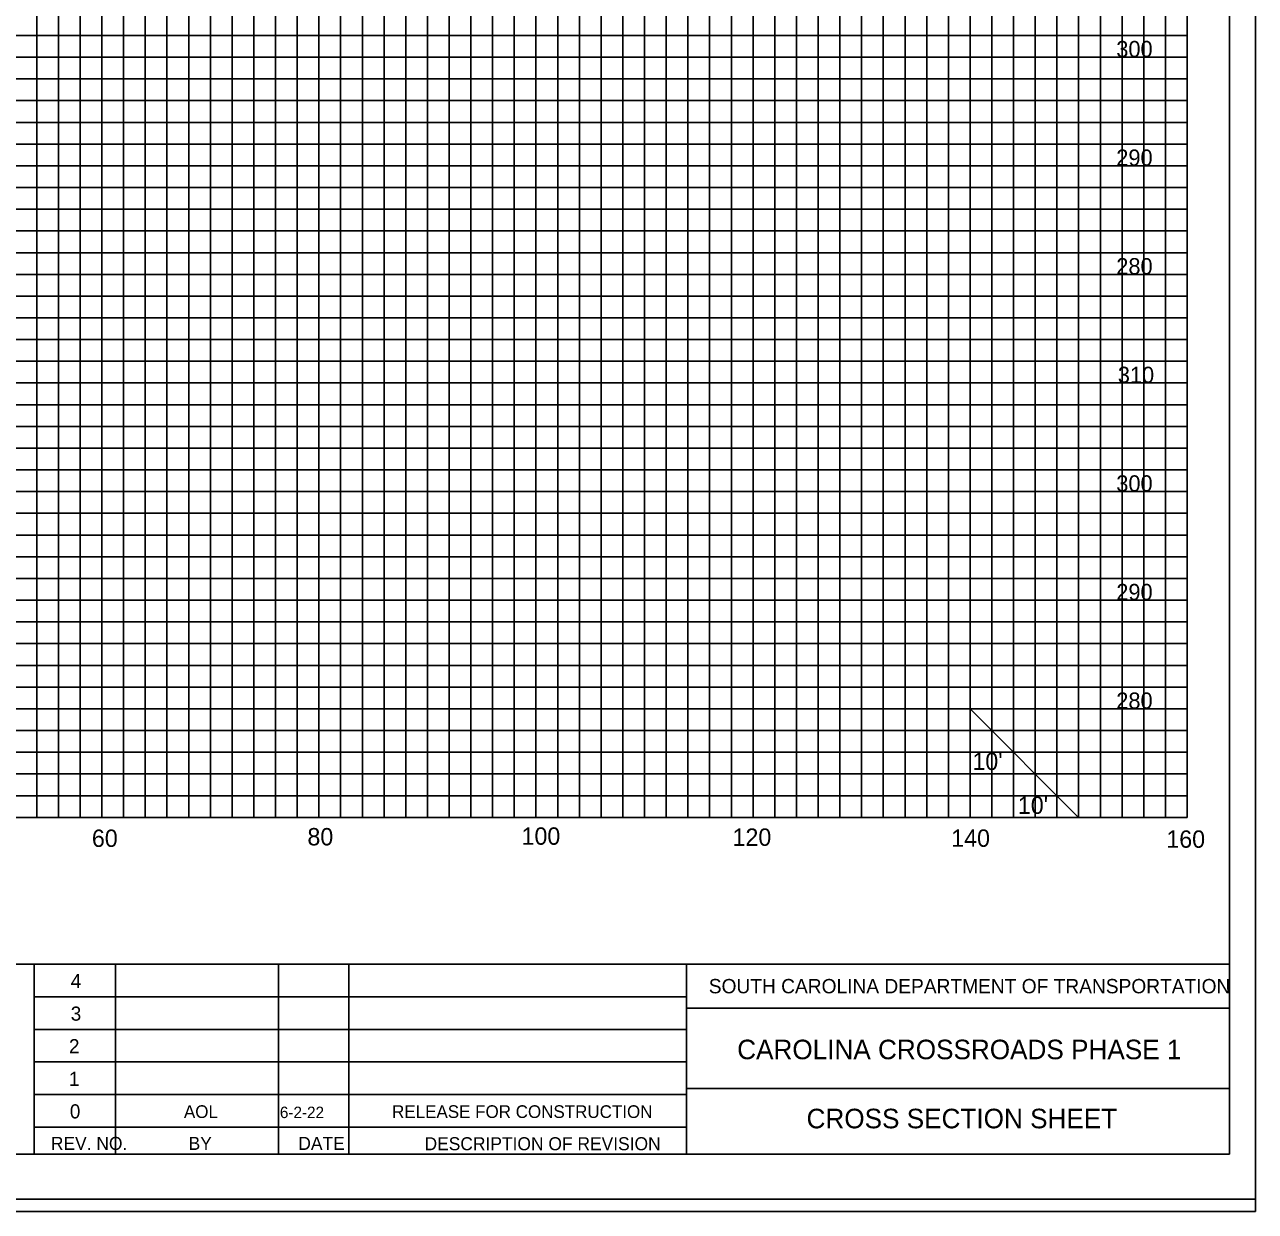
# Model space of a CAD drawing. Extents: x 967 to 1326, y 964 to 3704.
# Drawn here: x 1212.9 to 1326.3, y 2643.7 to 2753 of the extents above; entities that cross this region are included whole.
import ezdxf

# ---------------------------------------------------------------- set-up
doc = ezdxf.new("R2010")
doc.units = 0
for name, color, linetype in [('Default', 7, 'Continuous'), ('RD_SHT_Bndy', 7, 'Continuous'), ('RD_SHT_IplotShp', 7, 'Continuous'), ('RD_SHT_Misc1', 7, 'Continuous'), ('RD_SHT_MjGrid', 7, 'Continuous'), ('RD_SHT_MnGrid', 7, 'Continuous'), ('RD_SHT_TX', 7, 'Continuous'), ('RD_XS_TX_Station', 7, 'Continuous')]:
    doc.layers.add(name, color=color, linetype=linetype)

msp = doc.modelspace()

# ---------------------------------------------------------------- linework, layer by layer
at = {"layer": 'RD_SHT_Bndy'}
for p, q in [((1323.89, 2858.46), (1323.89, 2648.98)), ((996.11, 2666.49), (1323.89, 2666.49)), ((1213.76, 2648.94), (1213.76, 2666.49)), ((1221.26, 2648.95), (1221.26, 2666.48)), ((1236.26, 2648.95), (1236.26, 2666.48)), ((1242.76, 2648.95), (1242.76, 2666.48)), ((1273.88, 2648.98), (1273.88, 2666.49)), ((1213.76, 2663.48), (1273.88, 2663.48)), ((1323.93, 2662.43), (1273.88, 2662.43)), ((1213.76, 2660.48), (1273.88, 2660.48)), ((1213.76, 2657.48), (1273.88, 2657.48)), ((1323.89, 2655.04), (1273.88, 2655.04)), ((1213.76, 2654.48), (1273.88, 2654.48)), ((1213.76, 2651.48), (1273.88, 2651.48)), ((1323.89, 2648.98), (996.11, 2648.98))]:
    msp.add_line(p, q, dxfattribs=at)
at = {"layer": 'RD_SHT_IplotShp'}
for points in [[(967.41, 2643.72), (1326.28, 2643.72), (1326.28, 2863.72), (967.41, 2863.72)], [(988.52, 2644.84), (1326.28, 2644.84), (1326.28, 2862.6), (988.52, 2862.6)]]:
    msp.add_lwpolyline(points, close=True, dxfattribs=at)
at = {"layer": 'RD_SHT_MjGrid'}
for p, q in [((1220, 2680), (1220, 2850)), ((1230, 2680), (1230, 2850)), ((1240, 2680), (1240, 2850)), ((1250, 2680), (1250, 2850)), ((1260, 2680), (1260, 2850)), ((1270, 2680), (1270, 2850)), ((1280, 2680), (1280, 2850)), ((1290, 2680), (1290, 2850)), ((1300, 2680), (1300, 2850)), ((1310, 2680), (1310, 2850)), ((1320, 2680), (1320, 2850)), ((1000, 2750), (1320, 2750)), ((1000, 2740), (1320, 2740)), ((1000, 2730), (1320, 2730)), ((1000, 2720), (1320, 2720)), ((1000, 2710), (1320, 2710)), ((1000, 2700), (1320, 2700)), ((1000, 2690), (1320, 2690)), ((1000, 2680), (1320, 2680))]:
    msp.add_line(p, q, dxfattribs=at)
at = {"layer": 'RD_SHT_MnGrid'}
for p, q in [((1214, 2680), (1214, 2850)), ((1216, 2680), (1216, 2850)), ((1218, 2680), (1218, 2850)), ((1222, 2680), (1222, 2850)), ((1224, 2680), (1224, 2850)), ((1226, 2680), (1226, 2850)), ((1228, 2680), (1228, 2850)), ((1232, 2680), (1232, 2850)), ((1234, 2680), (1234, 2850)), ((1236, 2680), (1236, 2850)), ((1238, 2680), (1238, 2850)), ((1242, 2680), (1242, 2850)), ((1244, 2680), (1244, 2850)), ((1246, 2680), (1246, 2850)), ((1248, 2680), (1248, 2850)), ((1252, 2680), (1252, 2850)), ((1254, 2680), (1254, 2850)), ((1256, 2680), (1256, 2850)), ((1258, 2680), (1258, 2850)), ((1262, 2680), (1262, 2850)), ((1264, 2680), (1264, 2850)), ((1266, 2680), (1266, 2850)), ((1268, 2680), (1268, 2850)), ((1272, 2680), (1272, 2850)), ((1274, 2680), (1274, 2850)), ((1276, 2680), (1276, 2850)), ((1278, 2680), (1278, 2850)), ((1282, 2680), (1282, 2850)), ((1284, 2680), (1284, 2850)), ((1286, 2680), (1286, 2850)), ((1288, 2680), (1288, 2850)), ((1292, 2680), (1292, 2850)), ((1294, 2680), (1294, 2850)), ((1296, 2680), (1296, 2850)), ((1298, 2680), (1298, 2850)), ((1302, 2680), (1302, 2850)), ((1304, 2680), (1304, 2850)), ((1306, 2680), (1306, 2850)), ((1308, 2680), (1308, 2850)), ((1312, 2680), (1312, 2850)), ((1314, 2680), (1314, 2850)), ((1316, 2680), (1316, 2850)), ((1318, 2680), (1318, 2850)), ((1000, 2752), (1320, 2752)), ((1000, 2748), (1320, 2748)), ((1000, 2746), (1320, 2746)), ((1000, 2744), (1320, 2744)), ((1000, 2742), (1320, 2742)), ((1000, 2738), (1320, 2738)), ((1000, 2736), (1320, 2736)), ((1000, 2734), (1320, 2734)), ((1000, 2732), (1320, 2732)), ((1000, 2728), (1320, 2728)), ((1000, 2726), (1320, 2726)), ((1000, 2724), (1320, 2724)), ((1000, 2722), (1320, 2722)), ((1000, 2718), (1320, 2718)), ((1000, 2716), (1320, 2716)), ((1000, 2714), (1320, 2714)), ((1000, 2712), (1320, 2712)), ((1000, 2708), (1320, 2708)), ((1000, 2706), (1320, 2706)), ((1000, 2704), (1320, 2704)), ((1000, 2702), (1320, 2702)), ((1000, 2698), (1320, 2698)), ((1000, 2696), (1320, 2696)), ((1000, 2694), (1320, 2694)), ((1000, 2692), (1320, 2692)), ((1000, 2688), (1320, 2688)), ((1000, 2686), (1320, 2686)), ((1000, 2684), (1320, 2684)), ((1000, 2682), (1320, 2682))]:
    msp.add_line(p, q, dxfattribs=at)
at = {"layer": 'RD_SHT_TX'}
msp.add_line((1300, 2690), (1310, 2680), dxfattribs=at)
at = {"layer": 'RD_XS_TX_Station'}
msp.add_lwpolyline([(967.41, 2643.72), (1326.28, 2643.72), (1326.28, 2863.72), (967.41, 2863.72)], close=True, dxfattribs=at)

# ---------------------------------------------------------------- texts
at = {"layer": 'Default'}
for s, p in [('300', (1313.47, 2750)), ('290', (1313.47, 2740)), ('280', (1313.47, 2730)), ('310', (1313.61, 2720)), ('300', (1313.47, 2710)), ('290', (1313.47, 2700)), ('280', (1313.47, 2690))]:
    msp.add_text(s, height=1.5, dxfattribs=at).set_placement(p)
at = {"layer": 'RD_SHT_Misc1'}
for s, height, p in [('AOL', 1.17, (1227.56, 2652.32)), ('6-2-22', 1.053, (1236.4, 2652.31)), ('RELEASE FOR CONSTRUCTION', 1.17, (1246.74, 2652.32))]:
    msp.add_text(s, height=height, dxfattribs=at).set_placement(p)
at = {"layer": 'RD_SHT_TX'}
for s, height, p in [("10'", 1.6, (1300.21, 2684.36)), ("10'", 1.6, (1304.4, 2680.32)), ('60', 1.6, (1219.08, 2677.28)), ('80', 1.6, (1238.94, 2677.42)), ('100', 1.6, (1258.67, 2677.48)), ('120', 1.6, (1278.11, 2677.38)), ('140', 1.6, (1298.26, 2677.29)), ('160', 1.6, (1318.08, 2677.2)), ('4', 1.3, (1217.13, 2664.28)), ('SOUTH CAROLINA DEPARTMENT OF TRANSPORTATION', 1.32, (1275.92, 2663.8)), ('3', 1.3, (1217.13, 2661.28)), ('2', 1.3, (1216.97, 2658.28)), ('1', 1.3, (1216.97, 2655.28)), ('0', 1.3, (1217.05, 2652.28)), ('REV. NO.', 1.2, (1215.3, 2649.38)), ('BY', 1.2, (1227.99, 2649.38)), ('DATE', 1.2, (1238.1, 2649.38)), ('DESCRIPTION OF REVISION', 1.2, (1249.73, 2649.35))]:
    msp.add_text(s, height=height, dxfattribs=at).set_placement(p)
for s, p in [('CAROLINA CROSSROADS PHASE 1', (1278.54, 2657.73)), ('CROSS SECTION SHEET', (1284.93, 2651.37))]:
    msp.add_text(s, height=1.8, rotation=0, dxfattribs=at).set_placement(p)

doc.saveas('drawing.dxf')
